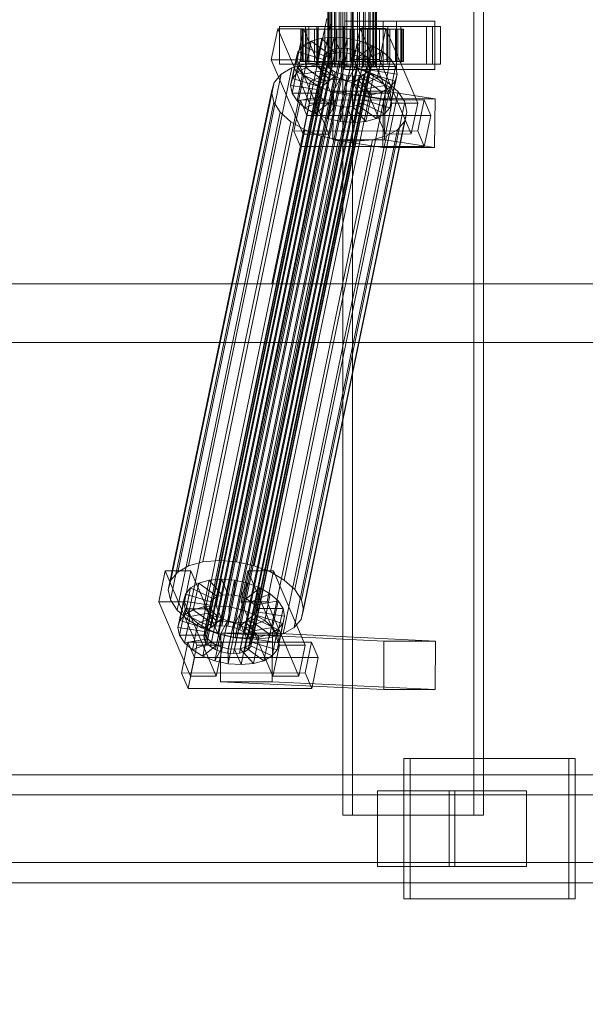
# Model space of a CAD drawing. Header units: millimetres. Extents: x -2233 to 65662, y -50530 to 6847.
# Tile 448 of 656: x 23308 to 23517, y -18495 to -18130. Entities that reach past the tile are written whole.
import ezdxf

# ---------------------------------------------------------------- set-up
doc = ezdxf.new("R2010")
doc.units = ezdxf.units.MM
doc.layers.add('COTAS_O', color=1, linetype='Continuous', lineweight=0)
doc.layers.add('superior_C02', color=7, linetype='Continuous', lineweight=0)
doc.dimstyles.new('R19_100', dxfattribs={"dimtxt": 250, "dimasz": 150, "dimexe": 150, "dimexo": 80, "dimgap": 100, "dimtad": 1, "dimtih": 1, "dimtoh": 1, "dimdsep": 46, "dimcen": 0.09, "dimadec": 0, "dimazin": 0, "dimtfac": 1, "dimtdec": 4, "dimtofl": 0, "dimtmove": 0, "dimatfit": 3, "dimfxl": 1, "dimtolj": 1, "dimtzin": 0, "dimarcsym": 0})

# ---------------------------------------------------------------- blocks, each defined once
blk = doc.blocks.new('DIM_R32_35')
at = {"layer": 'COTAS_O'}
for p, q in [((23050.07, -17510), (23005.07, -17660)), ((23750.07, -17510), (23050.07, -17510)), ((23050.07, -19480), (23050.07, -17510)), ((23050.07, -17510), (23095.07, -17660)), ((23050.07, -19480), (23005.07, -19330)), ((23050.07, -19480), (23095.07, -19330)), ((23750.07, -19480), (23050.07, -19480))]:
    blk.add_line(p, q, dxfattribs=at)
blk.add_text('1970 O', height=250, rotation=90, dxfattribs=at).set_placement((22950.07, -18495))

msp = doc.modelspace()

# ---------------------------------------------------------------- linework, layer by layer
at = {"layer": 'superior_C02'}
for p, q in [((23427.395, -17575), (23427.395, -18425)), ((23430.972, -18425), (23430.972, -17575)), ((23475.886, -18425), (23475.886, -17575)), ((23479.463, -17575), (23479.463, -18425)), ((23421.904, -18148), (23421.904, -17852)), ((23422.115, -18148), (23422.115, -17852)), ((23422.305, -18148), (23422.305, -17852)), ((23422.925, -18148), (23422.925, -17852)), ((23423.292, -18148), (23423.292, -17852)), ((23424.278, -18148), (23424.278, -17852)), ((23424.798, -18148), (23424.798, -17852)), ((23426.082, -18148), (23426.082, -17852)), ((23426.718, -18148), (23426.718, -17852)), ((23428.214, -18148), (23428.214, -17852)), ((23428.924, -18148), (23428.924, -17852)), ((23430.529, -18148), (23430.529, -17852)), ((23431.264, -18148), (23431.264, -17852)), ((23432.869, -18148), (23432.869, -17852)), ((23433.579, -18148), (23433.579, -17852)), ((23435.074, -18148), (23435.074, -17852)), ((23435.711, -18148), (23435.711, -17852)), ((23436.995, -18148), (23436.995, -17852)), ((23437.515, -18148), (23437.515, -17852)), ((23438.5, -18148), (23438.5, -17852)), ((23438.868, -18148), (23438.868, -17852)), ((23439.487, -17852), (23439.487, -18148)), ((23439.678, -18148), (23439.678, -17852)), ((23439.889, -18148), (23439.889, -17852)), ((23421.547, -18130), (23401.145, -18228.298)), ((23402.923, -18228.298), (23423.326, -18130)), ((23403.307, -18133.859), (23400.927, -18145.327)), ((23412.853, -18133.847), (23403.307, -18133.859)), ((23415.058, -18161.391), (23403.307, -18133.859)), ((23413.541, -18133), (23403.996, -18133)), ((23403.996, -18133), (23403.996, -18147)), ((23418.302, -18133), (23403.996, -18133)), ((23410.472, -18145.315), (23412.853, -18133.847)), ((23412.853, -18133.847), (23424.603, -18161.379)), ((23413.541, -18147), (23413.541, -18133)), ((23413.541, -18133), (23427.848, -18133)), ((23460.661, -18133), (23414.842, -18133)), ((23414.842, -18133), (23414.842, -18147)), ((23417.823, -18133), (23414.842, -18133)), ((23417.823, -18147), (23417.823, -18133)), ((23417.823, -18133), (23463.641, -18133)), ((23418.302, -18147), (23418.302, -18133)), ((23418.302, -18133), (23427.848, -18133)), ((23427.848, -18133), (23427.848, -18147)), ((23447.297, -18131), (23428.206, -18131)), ((23428.206, -18131), (23428.206, -18149)), ((23442.393, -18131), (23428.206, -18131)), ((23433.853, -18133.821), (23431.473, -18145.289)), ((23443.398, -18133.809), (23433.853, -18133.821)), ((23445.603, -18161.353), (23433.853, -18133.821)), ((23444.087, -18133), (23434.541, -18133)), ((23434.541, -18133), (23434.541, -18147)), ((23448.848, -18133), (23434.541, -18133)), ((23441.018, -18145.277), (23443.398, -18133.809)), ((23442.393, -18149), (23442.393, -18131)), ((23442.393, -18131), (23461.484, -18131)), ((23443.398, -18133.809), (23455.149, -18161.341)), ((23444.087, -18147), (23444.087, -18133)), ((23444.087, -18133), (23458.393, -18133)), ((23447.297, -18149), (23447.297, -18131)), ((23447.297, -18131), (23461.484, -18131)), ((23448.848, -18147), (23448.848, -18133)), ((23448.848, -18133), (23458.393, -18133)), ((23458.393, -18133), (23458.393, -18147)), ((23460.661, -18147), (23460.661, -18133)), ((23460.661, -18133), (23463.641, -18133)), ((23461.484, -18131), (23461.484, -18149)), ((23463.641, -18133), (23463.641, -18147)), ((23412.358, -18134), (23411.912, -18134)), ((23411.912, -18134), (23421.904, -18134)), ((23411.912, -18146), (23411.912, -18134)), ((23411.912, -18134), (23412.76, -18134)), ((23414.068, -18134), (23412.358, -18134)), ((23412.358, -18134), (23422.115, -18134)), ((23412.358, -18146), (23412.358, -18134)), ((23412.76, -18134), (23422.305, -18134)), ((23412.76, -18146), (23412.76, -18134)), ((23412.76, -18134), (23414.844, -18134)), ((23416.924, -18134), (23414.068, -18134)), ((23414.068, -18134), (23422.925, -18134)), ((23414.068, -18146), (23414.068, -18134)), ((23414.844, -18134), (23423.292, -18134)), ((23414.844, -18146), (23414.844, -18134)), ((23414.844, -18134), (23418.021, -18134)), ((23419.626, -18137.325), (23415.717, -18138.419)), ((23420.732, -18134), (23416.924, -18134)), ((23416.924, -18134), (23424.278, -18134)), ((23416.924, -18146), (23416.924, -18134)), ((23417.586, -18147.155), (23419.626, -18137.325)), ((23418.021, -18134), (23424.798, -18134)), ((23418.021, -18146), (23418.021, -18134)), ((23418.021, -18134), (23422.076, -18134)), ((23424.162, -18136.948), (23419.626, -18137.325)), ((23419.626, -18137.325), (23424.462, -18142.862)), ((23425.233, -18134), (23420.732, -18134)), ((23420.732, -18134), (23426.082, -18134)), ((23420.732, -18146), (23420.732, -18134)), ((23421.904, -18134), (23422.115, -18134)), ((23421.904, -18134), (23421.904, -18146)), ((23422.305, -18134), (23421.904, -18134)), ((23422.076, -18134), (23426.718, -18134)), ((23422.076, -18146), (23422.076, -18134)), ((23422.076, -18134), (23426.732, -18134)), ((23422.115, -18134), (23422.925, -18134)), ((23422.115, -18134), (23422.115, -18146)), ((23422.122, -18146.777), (23424.162, -18136.948)), ((23422.305, -18134), (23422.305, -18146)), ((23423.292, -18134), (23422.305, -18134)), ((23422.925, -18134), (23424.278, -18134)), ((23422.925, -18134), (23422.925, -18146)), ((23423.292, -18134), (23423.292, -18146)), ((23424.798, -18134), (23423.292, -18134)), ((23429.014, -18137.313), (23424.162, -18136.948)), ((23424.162, -18136.948), (23426.61, -18142.683)), ((23424.278, -18134), (23426.082, -18134)), ((23424.278, -18134), (23424.278, -18146)), ((23424.798, -18134), (23424.798, -18146)), ((23426.718, -18134), (23424.798, -18134)), ((23430.12, -18134), (23425.233, -18134)), ((23425.233, -18134), (23428.214, -18134)), ((23425.233, -18146), (23425.233, -18134)), ((23426.082, -18134), (23428.214, -18134)), ((23426.082, -18134), (23426.082, -18146)), ((23426.718, -18134), (23426.718, -18146)), ((23428.924, -18134), (23426.718, -18134)), ((23426.732, -18134), (23428.924, -18134)), ((23426.732, -18146), (23426.732, -18134)), ((23426.732, -18134), (23431.672, -18134)), ((23426.974, -18147.143), (23429.014, -18137.313)), ((23428.214, -18134), (23430.529, -18134)), ((23428.214, -18134), (23428.214, -18146)), ((23429.014, -18137.313), (23428.909, -18142.856)), ((23428.924, -18134), (23428.924, -18146)), ((23431.264, -18134), (23428.924, -18134)), ((23433.853, -18138.396), (23429.014, -18137.313)), ((23435.06, -18134), (23430.12, -18134)), ((23430.12, -18134), (23430.529, -18134)), ((23430.12, -18146), (23430.12, -18134)), ((23430.529, -18134), (23432.869, -18134)), ((23430.529, -18134), (23430.529, -18146)), ((23431.672, -18134), (23431.264, -18134)), ((23431.264, -18134), (23431.264, -18146)), ((23433.579, -18134), (23431.264, -18134)), ((23431.672, -18146), (23431.672, -18134)), ((23431.672, -18134), (23436.559, -18134)), ((23435.06, -18134), (23432.869, -18134)), ((23432.869, -18134), (23435.074, -18134)), ((23432.869, -18134), (23432.869, -18146)), ((23436.559, -18134), (23433.579, -18134)), ((23433.579, -18134), (23433.579, -18146)), ((23435.711, -18134), (23433.579, -18134)), ((23439.716, -18134), (23435.06, -18134)), ((23435.06, -18146), (23435.06, -18134)), ((23439.716, -18134), (23435.074, -18134)), ((23435.074, -18134), (23436.995, -18134)), ((23435.074, -18134), (23435.074, -18146)), ((23441.06, -18134), (23435.711, -18134)), ((23435.711, -18134), (23435.711, -18146)), ((23437.515, -18134), (23435.711, -18134)), ((23436.559, -18146), (23436.559, -18134)), ((23436.559, -18134), (23441.06, -18134)), ((23443.771, -18134), (23436.995, -18134)), ((23436.995, -18134), (23438.5, -18134)), ((23436.995, -18134), (23436.995, -18146)), ((23444.869, -18134), (23437.515, -18134)), ((23437.515, -18134), (23437.515, -18146)), ((23438.868, -18134), (23437.515, -18134)), ((23446.949, -18134), (23438.5, -18134)), ((23438.5, -18134), (23439.487, -18134)), ((23438.5, -18134), (23438.5, -18146)), ((23447.725, -18134), (23438.868, -18134)), ((23438.868, -18134), (23438.868, -18146)), ((23439.678, -18134), (23438.868, -18134)), ((23439.487, -18134), (23449.033, -18134)), ((23439.487, -18146), (23439.487, -18134)), ((23439.487, -18134), (23439.889, -18134)), ((23449.434, -18134), (23439.678, -18134)), ((23439.678, -18134), (23439.678, -18146)), ((23439.889, -18134), (23439.678, -18134)), ((23443.771, -18134), (23439.716, -18134)), ((23439.716, -18146), (23439.716, -18134)), ((23449.88, -18134), (23439.889, -18134)), ((23439.889, -18134), (23439.889, -18146)), ((23441.06, -18146), (23441.06, -18134)), ((23441.06, -18134), (23444.869, -18134)), ((23446.949, -18134), (23443.771, -18134)), ((23443.771, -18146), (23443.771, -18134)), ((23444.869, -18146), (23444.869, -18134)), ((23444.869, -18134), (23447.725, -18134)), ((23449.033, -18134), (23446.949, -18134)), ((23446.949, -18146), (23446.949, -18134)), ((23447.725, -18146), (23447.725, -18134)), ((23447.725, -18134), (23449.434, -18134)), ((23449.033, -18134), (23449.033, -18146)), ((23449.88, -18134), (23449.033, -18134)), ((23449.434, -18146), (23449.434, -18134)), ((23449.434, -18134), (23449.88, -18134)), ((23449.88, -18146), (23449.88, -18134)), ((23382.575, -18354.844), (23426.95, -18141.045)), ((23410.66, -18149.985), (23412.7, -18140.156)), ((23412.7, -18140.156), (23410.781, -18142.416)), ((23415.717, -18138.419), (23412.7, -18140.156)), ((23412.7, -18140.156), (23421.181, -18144.203)), ((23413.677, -18148.249), (23415.717, -18138.419)), ((23415.717, -18138.419), (23422.61, -18143.38)), ((23426.95, -18141.045), (23424.802, -18141.224)), ((23429.249, -18141.218), (23426.95, -18141.045)), ((23433.853, -18138.396), (23431.201, -18143.369)), ((23431.813, -18148.226), (23433.853, -18138.396)), ((23438.349, -18140.123), (23433.33, -18144.188)), ((23438.349, -18140.123), (23433.853, -18138.396)), ((23436.308, -18149.953), (23438.349, -18140.123)), ((23442.194, -18142.377), (23438.349, -18140.123)), ((23376.236, -18357.434), (23420.612, -18143.635)), ((23377.145, -18356.363), (23421.521, -18142.565)), ((23378.574, -18355.541), (23422.95, -18141.742)), ((23380.426, -18355.022), (23424.802, -18141.224)), ((23384.873, -18355.017), (23429.249, -18141.218)), ((23387.165, -18355.53), (23431.541, -18141.731)), ((23389.295, -18356.348), (23433.67, -18142.549)), ((23391.116, -18357.415), (23435.492, -18143.617)), ((23408.741, -18152.246), (23410.781, -18142.416)), ((23410.781, -18142.416), (23410.091, -18145.047)), ((23410.781, -18142.416), (23420.272, -18145.274)), ((23421.181, -18144.203), (23419.14, -18154.033)), ((23420.272, -18145.274), (23421.181, -18144.203)), ((23420.612, -18143.635), (23420.285, -18144.881)), ((23422.61, -18143.38), (23420.569, -18153.21)), ((23421.521, -18142.565), (23420.612, -18143.635)), ((23421.181, -18144.203), (23422.61, -18143.38)), ((23422.95, -18141.742), (23421.521, -18142.565)), ((23424.462, -18142.862), (23422.421, -18152.692)), ((23422.61, -18143.38), (23424.462, -18142.862)), ((23424.802, -18141.224), (23422.95, -18141.742)), ((23424.462, -18142.862), (23426.61, -18142.683)), ((23426.61, -18142.683), (23424.57, -18152.513)), ((23426.61, -18142.683), (23428.909, -18142.856)), ((23428.909, -18142.856), (23426.868, -18152.686)), ((23428.909, -18142.856), (23431.201, -18143.369)), ((23431.201, -18143.369), (23429.16, -18153.199)), ((23431.541, -18141.731), (23429.249, -18141.218)), ((23431.201, -18143.369), (23433.33, -18144.188)), ((23433.33, -18144.188), (23431.29, -18154.017)), ((23433.67, -18142.549), (23431.541, -18141.731)), ((23433.33, -18144.188), (23435.152, -18145.255)), ((23435.492, -18143.617), (23433.67, -18142.549)), ((23442.194, -18142.377), (23435.152, -18145.255)), ((23436.881, -18144.861), (23435.492, -18143.617)), ((23440.154, -18152.207), (23442.194, -18142.377)), ((23445.128, -18145.003), (23442.194, -18142.377)), ((23370.33, -18332.659), (23408.585, -18148.35)), ((23375.557, -18331.197), (23413.812, -18146.887)), ((23375.909, -18358.68), (23420.285, -18144.881)), ((23376.187, -18360.017), (23420.562, -18146.218)), ((23377.05, -18361.352), (23421.425, -18147.554)), ((23381.62, -18330.692), (23419.875, -18146.383)), ((23388.107, -18331.181), (23426.362, -18146.872)), ((23392.506, -18358.659), (23436.881, -18144.861)), ((23437.744, -18146.196), (23393.369, -18359.995)), ((23393.646, -18361.332), (23438.022, -18147.533)), ((23394.576, -18332.629), (23432.831, -18148.32)), ((23400.927, -18145.327), (23410.472, -18145.315)), ((23400.927, -18145.327), (23412.678, -18172.859)), ((23403.996, -18147), (23413.541, -18147)), ((23403.996, -18147), (23418.302, -18147)), ((23408.585, -18148.35), (23404.552, -18150.672)), ((23408.051, -18154.877), (23410.091, -18145.047)), ((23413.812, -18146.887), (23408.585, -18148.35)), ((23408.637, -18157.698), (23410.677, -18147.868)), ((23410.091, -18145.047), (23419.945, -18146.52)), ((23410.091, -18145.047), (23410.677, -18147.868)), ((23422.223, -18172.847), (23410.472, -18145.315)), ((23410.66, -18149.985), (23413.677, -18148.249)), ((23410.677, -18147.868), (23420.222, -18147.856)), ((23410.677, -18147.868), (23412.499, -18150.688)), ((23421.904, -18146), (23411.912, -18146)), ((23411.912, -18146), (23412.358, -18146)), ((23412.76, -18146), (23411.912, -18146)), ((23422.115, -18146), (23412.358, -18146)), ((23412.358, -18146), (23414.068, -18146)), ((23422.305, -18146), (23412.76, -18146)), ((23414.844, -18146), (23412.76, -18146)), ((23427.848, -18147), (23413.541, -18147)), ((23413.677, -18148.249), (23417.586, -18147.155)), ((23420.569, -18153.21), (23413.677, -18148.249)), ((23419.875, -18146.383), (23413.812, -18146.887)), ((23422.925, -18146), (23414.068, -18146)), ((23414.068, -18146), (23416.924, -18146)), ((23414.842, -18147), (23460.661, -18147)), ((23414.842, -18147), (23417.823, -18147)), ((23423.292, -18146), (23414.844, -18146)), ((23418.021, -18146), (23414.844, -18146)), ((23424.278, -18146), (23416.924, -18146)), ((23416.924, -18146), (23420.732, -18146)), ((23417.586, -18147.155), (23422.122, -18146.777)), ((23422.421, -18152.692), (23417.586, -18147.155)), ((23463.641, -18147), (23417.823, -18147)), ((23419.945, -18146.52), (23417.905, -18156.35)), ((23424.798, -18146), (23418.021, -18146)), ((23422.076, -18146), (23418.021, -18146)), ((23420.222, -18147.856), (23418.182, -18157.686)), ((23420.272, -18145.274), (23418.231, -18155.103)), ((23427.848, -18147), (23418.302, -18147)), ((23426.362, -18146.872), (23419.875, -18146.383)), ((23419.945, -18146.52), (23420.272, -18145.274)), ((23420.222, -18147.856), (23419.945, -18146.52)), ((23421.085, -18149.192), (23420.222, -18147.856)), ((23420.285, -18144.881), (23420.562, -18146.218)), ((23420.562, -18146.218), (23421.425, -18147.554)), ((23426.082, -18146), (23420.732, -18146)), ((23420.732, -18146), (23425.233, -18146)), ((23421.425, -18147.554), (23422.815, -18148.798)), ((23422.115, -18146), (23421.904, -18146)), ((23421.904, -18146), (23422.305, -18146)), ((23422.305, -18148), (23421.904, -18148)), ((23421.904, -18148), (23422.115, -18148)), ((23426.718, -18146), (23422.076, -18146)), ((23426.732, -18146), (23422.076, -18146)), ((23422.925, -18146), (23422.115, -18146)), ((23422.115, -18148), (23422.925, -18148)), ((23424.57, -18152.513), (23422.122, -18146.777)), ((23422.122, -18146.777), (23426.974, -18147.143)), ((23422.305, -18146), (23423.292, -18146)), ((23423.292, -18148), (23422.305, -18148)), ((23424.278, -18146), (23422.925, -18146)), ((23422.925, -18148), (23424.278, -18148)), ((23423.292, -18146), (23424.798, -18146)), ((23424.798, -18148), (23423.292, -18148)), ((23426.082, -18146), (23424.278, -18146)), ((23424.278, -18148), (23426.082, -18148)), ((23424.798, -18146), (23426.718, -18146)), ((23426.718, -18148), (23424.798, -18148)), ((23428.214, -18146), (23425.233, -18146)), ((23425.233, -18146), (23430.12, -18146)), ((23428.214, -18146), (23426.082, -18146)), ((23426.082, -18148), (23428.214, -18148)), ((23432.831, -18148.32), (23426.362, -18146.872)), ((23426.718, -18146), (23428.924, -18146)), ((23428.924, -18148), (23426.718, -18148)), ((23428.924, -18146), (23426.732, -18146)), ((23431.672, -18146), (23426.732, -18146)), ((23426.868, -18152.686), (23426.974, -18147.143)), ((23426.974, -18147.143), (23431.813, -18148.226)), ((23430.529, -18146), (23428.214, -18146)), ((23428.214, -18148), (23430.529, -18148)), ((23428.924, -18146), (23431.264, -18146)), ((23431.264, -18148), (23428.924, -18148)), ((23429.16, -18153.199), (23431.813, -18148.226)), ((23430.529, -18146), (23430.12, -18146)), ((23430.12, -18146), (23435.06, -18146)), ((23432.869, -18146), (23430.529, -18146)), ((23430.529, -18148), (23432.869, -18148)), ((23431.264, -18146), (23431.672, -18146)), ((23431.264, -18146), (23433.579, -18146)), ((23433.579, -18148), (23431.264, -18148)), ((23431.473, -18145.289), (23441.018, -18145.277)), ((23431.473, -18145.289), (23443.223, -18172.821)), ((23436.559, -18146), (23431.672, -18146)), ((23431.813, -18148.226), (23436.308, -18149.953)), ((23438.84, -18150.629), (23432.831, -18148.32)), ((23435.074, -18146), (23432.869, -18146)), ((23432.869, -18146), (23435.06, -18146)), ((23432.869, -18148), (23435.074, -18148)), ((23435.152, -18145.255), (23433.111, -18155.085)), ((23433.579, -18146), (23436.559, -18146)), ((23433.579, -18146), (23435.711, -18146)), ((23435.711, -18148), (23433.579, -18148)), ((23436.541, -18146.499), (23434.501, -18156.329)), ((23434.541, -18147), (23444.087, -18147)), ((23434.541, -18147), (23448.848, -18147)), ((23435.06, -18146), (23439.716, -18146)), ((23436.995, -18146), (23435.074, -18146)), ((23435.074, -18146), (23439.716, -18146)), ((23435.074, -18148), (23436.995, -18148)), ((23435.152, -18145.255), (23436.541, -18146.499)), ((23435.364, -18157.665), (23437.404, -18147.835)), ((23435.711, -18146), (23441.06, -18146)), ((23435.711, -18146), (23437.515, -18146)), ((23437.515, -18148), (23435.711, -18148)), ((23445.128, -18145.003), (23436.541, -18146.499)), ((23436.541, -18146.499), (23437.404, -18147.835)), ((23441.06, -18146), (23436.559, -18146)), ((23437.744, -18146.196), (23436.881, -18144.861)), ((23438.5, -18146), (23436.995, -18146)), ((23436.995, -18146), (23443.771, -18146)), ((23436.995, -18148), (23438.5, -18148)), ((23437.404, -18147.835), (23446.95, -18147.823)), ((23437.404, -18147.835), (23437.682, -18149.171)), ((23437.515, -18146), (23444.869, -18146)), ((23437.515, -18146), (23438.868, -18146)), ((23438.868, -18148), (23437.515, -18148)), ((23437.695, -18148.779), (23438.022, -18147.533)), ((23438.022, -18147.533), (23437.744, -18146.196)), ((23439.487, -18146), (23438.5, -18146)), ((23438.5, -18146), (23446.949, -18146)), ((23438.5, -18148), (23439.487, -18148)), ((23438.868, -18146), (23447.725, -18146)), ((23438.868, -18146), (23439.678, -18146)), ((23439.678, -18148), (23438.868, -18148)), ((23449.033, -18146), (23439.487, -18146)), ((23439.889, -18146), (23439.487, -18146)), ((23439.487, -18148), (23439.889, -18148)), ((23439.678, -18146), (23449.434, -18146)), ((23439.678, -18146), (23439.889, -18146)), ((23439.889, -18148), (23439.678, -18148)), ((23439.716, -18146), (23443.771, -18146)), ((23439.889, -18146), (23449.88, -18146)), ((23452.769, -18172.809), (23441.018, -18145.277)), ((23444.869, -18146), (23441.06, -18146)), ((23443.088, -18154.833), (23445.128, -18145.003)), ((23443.771, -18146), (23446.949, -18146)), ((23458.393, -18147), (23444.087, -18147)), ((23447.725, -18146), (23444.869, -18146)), ((23446.95, -18147.823), (23444.909, -18157.653)), ((23446.95, -18147.823), (23445.128, -18145.003)), ((23446.949, -18146), (23449.033, -18146)), ((23447.536, -18150.644), (23446.95, -18147.823)), ((23449.434, -18146), (23447.725, -18146)), ((23458.393, -18147), (23448.848, -18147)), ((23449.033, -18146), (23449.88, -18146)), ((23449.88, -18146), (23449.434, -18146)), ((23463.641, -18147), (23460.661, -18147)), ((23366.297, -18334.981), (23404.552, -18150.672)), ((23378.439, -18362.596), (23422.815, -18148.798)), ((23380.261, -18363.664), (23424.636, -18149.865)), ((23382.39, -18364.482), (23426.766, -18150.683)), ((23384.682, -18364.995), (23429.058, -18151.196)), ((23386.981, -18365.168), (23431.357, -18151.369)), ((23389.129, -18364.989), (23433.505, -18151.191)), ((23390.981, -18364.471), (23435.357, -18150.672)), ((23392.41, -18363.648), (23436.786, -18149.85)), ((23393.319, -18362.578), (23437.695, -18148.779)), ((23400.586, -18334.938), (23438.84, -18150.629)), ((23404.552, -18150.672), (23401.987, -18153.694)), ((23408.741, -18152.246), (23410.66, -18149.985)), ((23410.458, -18160.518), (23412.499, -18150.688)), ((23419.14, -18154.033), (23410.66, -18149.985)), ((23412.499, -18150.688), (23421.085, -18149.192)), ((23412.499, -18150.688), (23415.432, -18153.314)), ((23415.432, -18153.314), (23422.475, -18150.436)), ((23421.085, -18149.192), (23419.045, -18159.022)), ((23419.278, -18155.567), (23424.296, -18151.503)), ((23422.475, -18150.436), (23420.435, -18160.266)), ((23422.475, -18150.436), (23421.085, -18149.192)), ((23424.296, -18151.503), (23422.256, -18161.333)), ((23424.296, -18151.503), (23422.475, -18150.436)), ((23422.815, -18148.798), (23424.636, -18149.865)), ((23426.426, -18152.321), (23424.296, -18151.503)), ((23424.636, -18149.865), (23426.766, -18150.683)), ((23426.766, -18150.683), (23429.058, -18151.196)), ((23428.206, -18149), (23447.297, -18149)), ((23442.393, -18149), (23428.206, -18149)), ((23429.058, -18151.196), (23431.357, -18151.369)), ((23431.29, -18154.017), (23436.308, -18149.953)), ((23431.357, -18151.369), (23433.505, -18151.191)), ((23433.505, -18151.191), (23435.357, -18150.672)), ((23436.446, -18151.488), (23434.406, -18161.318)), ((23436.446, -18151.488), (23435.017, -18152.311)), ((23437.355, -18150.417), (23435.315, -18160.247)), ((23435.357, -18150.672), (23436.786, -18149.85)), ((23437.682, -18149.171), (23435.641, -18159.001)), ((23436.308, -18149.953), (23440.154, -18152.207)), ((23437.355, -18150.417), (23436.446, -18151.488)), ((23444.927, -18155.535), (23436.446, -18151.488)), ((23436.786, -18149.85), (23437.695, -18148.779)), ((23437.682, -18149.171), (23437.355, -18150.417)), ((23446.845, -18153.275), (23437.355, -18150.417)), ((23447.536, -18150.644), (23437.682, -18149.171)), ((23443.981, -18153.641), (23438.84, -18150.629)), ((23461.484, -18149), (23442.393, -18149)), ((23445.495, -18160.474), (23447.536, -18150.644)), ((23446.845, -18153.275), (23447.536, -18150.644)), ((23461.484, -18149), (23447.297, -18149)), ((23363.732, -18338.003), (23401.987, -18153.694)), ((23401.987, -18153.694), (23401.064, -18157.211)), ((23405.726, -18337.95), (23443.981, -18153.641)), ((23408.051, -18154.877), (23408.741, -18152.246)), ((23417.905, -18156.35), (23408.051, -18154.877)), ((23408.637, -18157.698), (23408.051, -18154.877)), ((23418.231, -18155.103), (23408.741, -18152.246)), ((23413.392, -18163.144), (23415.432, -18153.314)), ((23415.432, -18153.314), (23419.278, -18155.567)), ((23417.238, -18165.397), (23419.278, -18155.567)), ((23418.231, -18155.103), (23417.905, -18156.35)), ((23419.14, -18154.033), (23418.231, -18155.103)), ((23420.569, -18153.21), (23419.14, -18154.033)), ((23419.278, -18155.567), (23423.773, -18157.295)), ((23422.421, -18152.692), (23420.569, -18153.21)), ((23424.57, -18152.513), (23422.421, -18152.692)), ((23423.773, -18157.295), (23426.426, -18152.321)), ((23426.426, -18152.321), (23424.386, -18162.151)), ((23426.868, -18152.686), (23424.57, -18152.513)), ((23428.718, -18152.835), (23426.426, -18152.321)), ((23428.718, -18152.835), (23426.678, -18162.664)), ((23429.16, -18153.199), (23426.868, -18152.686)), ((23428.612, -18158.378), (23428.718, -18152.835)), ((23431.016, -18153.008), (23428.718, -18152.835)), ((23431.016, -18153.008), (23428.976, -18162.837)), ((23431.29, -18154.017), (23429.16, -18153.199)), ((23433.165, -18152.829), (23431.016, -18153.008)), ((23433.464, -18158.743), (23431.016, -18153.008)), ((23433.165, -18152.829), (23431.125, -18162.659)), ((23433.111, -18155.085), (23431.29, -18154.017)), ((23435.017, -18152.311), (23432.977, -18162.14)), ((23433.111, -18155.085), (23440.154, -18152.207)), ((23434.501, -18156.329), (23433.111, -18155.085)), ((23435.017, -18152.311), (23433.165, -18152.829)), ((23438, -18158.366), (23433.165, -18152.829)), ((23434.501, -18156.329), (23443.088, -18154.833)), ((23441.91, -18157.272), (23435.017, -18152.311)), ((23440.154, -18152.207), (23443.088, -18154.833)), ((23441.91, -18157.272), (23444.927, -18155.535)), ((23442.886, -18165.365), (23444.927, -18155.535)), ((23443.088, -18154.833), (23444.909, -18157.653)), ((23447.903, -18157.152), (23443.981, -18153.641)), ((23444.805, -18163.105), (23446.845, -18153.275)), ((23444.927, -18155.535), (23446.845, -18153.275)), ((23362.809, -18341.52), (23401.064, -18157.211)), ((23401.064, -18157.211), (23401.847, -18160.982)), ((23418.182, -18157.686), (23408.637, -18157.698)), ((23410.458, -18160.518), (23408.637, -18157.698)), ((23409.648, -18341.461), (23447.903, -18157.152)), ((23419.045, -18159.022), (23410.458, -18160.518)), ((23417.905, -18156.35), (23418.182, -18157.686)), ((23418.182, -18157.686), (23419.045, -18159.022)), ((23419.045, -18159.022), (23420.435, -18160.266)), ((23421.733, -18167.125), (23423.773, -18157.295)), ((23424.002, -18156.962), (23423.754, -18174.943)), ((23423.773, -18157.295), (23428.612, -18158.378)), ((23443.093, -18156.962), (23424.002, -18156.962)), ((23442.511, -18159.83), (23424.002, -18156.962)), ((23426.572, -18168.208), (23428.612, -18158.378)), ((23428.612, -18158.378), (23433.464, -18158.743)), ((23431.424, -18168.573), (23433.464, -18158.743)), ((23433.464, -18158.743), (23438, -18158.366)), ((23435.364, -18157.665), (23434.501, -18156.329)), ((23435.315, -18160.247), (23435.641, -18159.001)), ((23444.909, -18157.653), (23435.364, -18157.665)), ((23435.641, -18159.001), (23435.364, -18157.665)), ((23435.641, -18159.001), (23445.495, -18160.474)), ((23435.96, -18168.196), (23438, -18158.366)), ((23438, -18158.366), (23441.91, -18157.272)), ((23439.869, -18167.102), (23441.91, -18157.272)), ((23442.845, -18174.943), (23443.093, -18156.962)), ((23443.093, -18156.962), (23461.602, -18159.83)), ((23444.909, -18157.653), (23445.495, -18160.474)), ((23450.338, -18160.922), (23447.903, -18157.152)), ((23363.593, -18345.291), (23401.847, -18160.982)), ((23401.847, -18160.982), (23404.283, -18164.752)), ((23411.705, -18160.247), (23409.324, -18171.715)), ((23413.392, -18163.144), (23410.458, -18160.518)), ((23457.523, -18160.19), (23411.705, -18160.247)), ((23414.153, -18165.983), (23411.705, -18160.247)), ((23450.338, -18160.922), (23412.084, -18345.231)), ((23412.678, -18172.859), (23415.058, -18161.391)), ((23420.435, -18160.266), (23413.392, -18163.144)), ((23415.058, -18161.391), (23424.603, -18161.379)), ((23422.256, -18161.333), (23417.238, -18165.397)), ((23420.435, -18160.266), (23422.256, -18161.333)), ((23424.386, -18162.151), (23421.733, -18167.125)), ((23424.603, -18161.379), (23422.223, -18172.847)), ((23422.256, -18161.333), (23424.386, -18162.151)), ((23424.386, -18162.151), (23426.678, -18162.664)), ((23426.678, -18162.664), (23426.572, -18168.208)), ((23426.678, -18162.664), (23428.976, -18162.837)), ((23428.976, -18162.837), (23431.125, -18162.659)), ((23428.976, -18162.837), (23431.424, -18168.573)), ((23431.125, -18162.659), (23432.977, -18162.14)), ((23431.125, -18162.659), (23435.96, -18168.196)), ((23432.977, -18162.14), (23434.406, -18161.318)), ((23432.977, -18162.14), (23439.869, -18167.102)), ((23434.406, -18161.318), (23435.315, -18160.247)), ((23434.406, -18161.318), (23442.886, -18165.365)), ((23435.315, -18160.247), (23444.805, -18163.105)), ((23442.263, -18177.811), (23442.511, -18159.83)), ((23442.511, -18159.83), (23461.602, -18159.83)), ((23443.223, -18172.821), (23445.603, -18161.353)), ((23445.495, -18160.474), (23444.805, -18163.105)), ((23445.603, -18161.353), (23455.149, -18161.341)), ((23451.122, -18164.693), (23450.338, -18160.922)), ((23455.149, -18161.341), (23452.769, -18172.809)), ((23455.143, -18171.658), (23457.523, -18160.19)), ((23457.523, -18160.19), (23459.971, -18165.926)), ((23461.602, -18159.83), (23461.354, -18177.811)), ((23366.028, -18349.061), (23404.283, -18164.752)), ((23404.283, -18164.752), (23408.205, -18168.263)), ((23411.772, -18177.451), (23414.153, -18165.983)), ((23412.867, -18349.002), (23451.122, -18164.693)), ((23417.238, -18165.397), (23413.392, -18163.144)), ((23414.153, -18165.983), (23459.971, -18165.926)), ((23421.733, -18167.125), (23417.238, -18165.397)), ((23442.886, -18165.365), (23439.869, -18167.102)), ((23444.805, -18163.105), (23442.886, -18165.365)), ((23450.199, -18168.21), (23451.122, -18164.693)), ((23459.971, -18165.926), (23457.591, -18177.394)), ((23369.95, -18352.572), (23408.205, -18168.263)), ((23408.205, -18168.263), (23413.346, -18171.275)), ((23411.944, -18352.519), (23450.199, -18168.21)), ((23426.572, -18168.208), (23421.733, -18167.125)), ((23431.424, -18168.573), (23426.572, -18168.208)), ((23435.96, -18168.196), (23431.424, -18168.573)), ((23439.869, -18167.102), (23435.96, -18168.196)), ((23447.634, -18171.232), (23450.199, -18168.21)), ((23375.091, -18355.584), (23413.346, -18171.275)), ((23381.1, -18357.893), (23419.355, -18173.584)), ((23405.346, -18357.863), (23443.601, -18173.554)), ((23409.324, -18171.715), (23455.143, -18171.658)), ((23409.324, -18171.715), (23411.772, -18177.451)), ((23409.379, -18355.541), (23447.634, -18171.232)), ((23422.223, -18172.847), (23412.678, -18172.859)), ((23413.346, -18171.275), (23419.355, -18173.584)), ((23419.355, -18173.584), (23425.824, -18175.032)), ((23438.374, -18175.016), (23443.601, -18173.554)), ((23452.769, -18172.809), (23443.223, -18172.821)), ((23443.601, -18173.554), (23447.634, -18171.232)), ((23457.591, -18177.394), (23455.143, -18171.658)), ((23387.569, -18359.341), (23425.824, -18175.032)), ((23394.056, -18359.83), (23432.311, -18175.521)), ((23400.12, -18359.326), (23438.374, -18175.016)), ((23457.591, -18177.394), (23411.772, -18177.451)), ((23423.754, -18174.943), (23442.845, -18174.943)), ((23442.263, -18177.811), (23423.754, -18174.943)), ((23425.824, -18175.032), (23432.311, -18175.521)), ((23432.311, -18175.521), (23438.374, -18175.016)), ((23461.354, -18177.811), (23442.845, -18174.943)), ((23461.354, -18177.811), (23442.263, -18177.811)), ((23401.145, -18228.298), (22971.369, -18228.298)), ((22973.147, -18228.298), (23402.923, -18228.298)), ((23401.145, -18228.298), (23402.923, -18228.298)), ((23830.921, -18228.298), (23401.145, -18228.298)), ((23402.923, -18228.298), (23832.7, -18228.298)), ((24634.01, -18250), (15575.415, -18250)), ((15576.913, -18250), (24635.508, -18250)), ((23375.557, -18331.197), (23381.62, -18330.692)), ((23381.62, -18330.692), (23388.107, -18331.181)), ((23366.297, -18334.981), (23370.33, -18332.659)), ((23370.33, -18332.659), (23375.557, -18331.197)), ((23388.107, -18331.181), (23394.576, -18332.629)), ((23394.576, -18332.629), (23400.586, -18334.938)), ((23361.652, -18334.551), (23359.272, -18346.02)), ((23371.198, -18334.539), (23361.652, -18334.551)), ((23373.403, -18362.083), (23361.652, -18334.551)), ((23363.732, -18338.003), (23366.297, -18334.981)), ((23368.817, -18346.008), (23371.198, -18334.539)), ((23371.198, -18334.539), (23382.948, -18362.071)), ((23382.507, -18337.64), (23377.971, -18338.017)), ((23380.467, -18347.47), (23382.507, -18337.64)), ((23387.359, -18338.005), (23382.507, -18337.64)), ((23382.507, -18337.64), (23384.955, -18343.376)), ((23392.198, -18334.513), (23389.817, -18345.981)), ((23401.743, -18334.501), (23392.198, -18334.513)), ((23403.948, -18362.045), (23392.198, -18334.513)), ((23399.363, -18345.969), (23401.743, -18334.501)), ((23400.586, -18334.938), (23405.726, -18337.95)), ((23401.743, -18334.501), (23413.494, -18362.033)), ((23405.726, -18337.95), (23409.648, -18341.461)), ((23362.809, -18341.52), (23363.732, -18338.003)), ((23363.593, -18345.291), (23362.809, -18341.52)), ((23369.004, -18350.678), (23371.045, -18340.848)), ((23371.045, -18340.848), (23369.126, -18343.108)), ((23374.062, -18339.111), (23371.045, -18340.848)), ((23371.045, -18340.848), (23379.525, -18344.895)), ((23372.021, -18348.941), (23374.062, -18339.111)), ((23377.971, -18338.017), (23374.062, -18339.111)), ((23374.062, -18339.111), (23380.955, -18344.073)), ((23375.931, -18347.847), (23377.971, -18338.017)), ((23377.971, -18338.017), (23382.806, -18343.554)), ((23385.319, -18347.835), (23387.359, -18338.005)), ((23387.359, -18338.005), (23387.253, -18343.549)), ((23392.198, -18339.088), (23387.359, -18338.005)), ((23392.198, -18339.088), (23389.545, -18344.062)), ((23390.158, -18348.918), (23392.198, -18339.088)), ((23396.694, -18340.816), (23391.675, -18344.88)), ((23396.694, -18340.816), (23392.198, -18339.088)), ((23394.653, -18350.645), (23396.694, -18340.816)), ((23400.539, -18343.069), (23396.694, -18340.816)), ((23409.648, -18341.461), (23412.084, -18345.231)), ((23367.086, -18352.938), (23369.126, -18343.108)), ((23369.126, -18343.108), (23368.436, -18345.739)), ((23369.126, -18343.108), (23378.616, -18345.966)), ((23379.525, -18344.895), (23377.485, -18354.725)), ((23378.616, -18345.966), (23379.525, -18344.895)), ((23380.955, -18344.073), (23378.914, -18353.902)), ((23379.525, -18344.895), (23380.955, -18344.073)), ((23382.806, -18343.554), (23380.766, -18353.384)), ((23380.955, -18344.073), (23382.806, -18343.554)), ((23382.806, -18343.554), (23384.955, -18343.376)), ((23384.955, -18343.376), (23382.915, -18353.205)), ((23384.955, -18343.376), (23387.253, -18343.549)), ((23387.253, -18343.549), (23385.213, -18353.378)), ((23387.253, -18343.549), (23389.545, -18344.062)), ((23389.545, -18344.062), (23387.505, -18353.892)), ((23389.545, -18344.062), (23391.675, -18344.88)), ((23391.675, -18344.88), (23389.635, -18354.71)), ((23391.675, -18344.88), (23393.496, -18345.947)), ((23400.539, -18343.069), (23393.496, -18345.947)), ((23398.499, -18352.899), (23400.539, -18343.069)), ((23403.473, -18345.695), (23400.539, -18343.069)), ((23412.084, -18345.231), (23412.867, -18349.002)), ((23359.272, -18346.02), (23368.817, -18346.008)), ((23359.272, -18346.02), (23371.022, -18373.551)), ((23366.028, -18349.061), (23363.593, -18345.291)), ((23366.396, -18355.569), (23368.436, -18345.739)), ((23366.981, -18358.39), (23369.022, -18348.56)), ((23368.436, -18345.739), (23378.29, -18347.212)), ((23368.436, -18345.739), (23369.022, -18348.56)), ((23380.568, -18373.539), (23368.817, -18346.008)), ((23369.022, -18348.56), (23378.567, -18348.548)), ((23369.022, -18348.56), (23370.843, -18351.38)), ((23372.021, -18348.941), (23375.931, -18347.847)), ((23375.931, -18347.847), (23380.467, -18347.47)), ((23380.766, -18353.384), (23375.931, -18347.847)), ((23378.29, -18347.212), (23376.249, -18357.042)), ((23378.567, -18348.548), (23376.527, -18358.378)), ((23378.616, -18345.966), (23376.576, -18355.796)), ((23378.29, -18347.212), (23378.616, -18345.966)), ((23378.567, -18348.548), (23378.29, -18347.212)), ((23379.43, -18349.884), (23378.567, -18348.548)), ((23382.915, -18353.205), (23380.467, -18347.47)), ((23380.467, -18347.47), (23385.319, -18347.835)), ((23385.213, -18353.378), (23385.319, -18347.835)), ((23385.319, -18347.835), (23390.158, -18348.918)), ((23387.505, -18353.892), (23390.158, -18348.918)), ((23389.817, -18345.981), (23399.363, -18345.969)), ((23389.817, -18345.981), (23401.568, -18373.513)), ((23390.158, -18348.918), (23394.653, -18350.645)), ((23393.496, -18345.947), (23391.456, -18355.777)), ((23394.886, -18347.191), (23392.846, -18357.021)), ((23393.496, -18345.947), (23394.886, -18347.191)), ((23393.709, -18358.357), (23395.749, -18348.527)), ((23403.473, -18345.695), (23394.886, -18347.191)), ((23394.886, -18347.191), (23395.749, -18348.527)), ((23395.749, -18348.527), (23405.295, -18348.515)), ((23395.749, -18348.527), (23396.027, -18349.863)), ((23411.113, -18373.501), (23399.363, -18345.969)), ((23401.432, -18355.525), (23403.473, -18345.695)), ((23405.295, -18348.515), (23403.254, -18358.345)), ((23405.295, -18348.515), (23403.473, -18345.695)), ((23405.88, -18351.336), (23405.295, -18348.515)), ((23369.95, -18352.572), (23366.028, -18349.061)), ((23367.086, -18352.938), (23369.004, -18350.678)), ((23368.803, -18361.21), (23370.843, -18351.38)), ((23369.004, -18350.678), (23372.021, -18348.941)), ((23377.485, -18354.725), (23369.004, -18350.678)), ((23375.091, -18355.584), (23369.95, -18352.572)), ((23370.843, -18351.38), (23379.43, -18349.884)), ((23370.843, -18351.38), (23373.777, -18354.006)), ((23378.914, -18353.902), (23372.021, -18348.941)), ((23373.777, -18354.006), (23380.82, -18351.128)), ((23379.43, -18349.884), (23377.39, -18359.714)), ((23377.623, -18356.26), (23382.641, -18352.196)), ((23380.82, -18351.128), (23378.779, -18360.958)), ((23380.82, -18351.128), (23379.43, -18349.884)), ((23382.641, -18352.196), (23380.601, -18362.025)), ((23382.641, -18352.196), (23380.82, -18351.128)), ((23384.771, -18353.014), (23382.641, -18352.196)), ((23389.635, -18354.71), (23394.653, -18350.645)), ((23394.791, -18352.18), (23392.75, -18362.01)), ((23394.791, -18352.18), (23393.362, -18353.003)), ((23395.7, -18351.109), (23393.659, -18360.939)), ((23396.027, -18349.863), (23393.986, -18359.693)), ((23394.653, -18350.645), (23398.499, -18352.899)), ((23395.7, -18351.109), (23394.791, -18352.18)), ((23403.271, -18356.228), (23394.791, -18352.18)), ((23396.027, -18349.863), (23395.7, -18351.109)), ((23405.19, -18353.967), (23395.7, -18351.109)), ((23405.88, -18351.336), (23396.027, -18349.863)), ((23403.84, -18361.166), (23405.88, -18351.336)), ((23405.19, -18353.967), (23405.88, -18351.336)), ((23411.944, -18352.519), (23409.379, -18355.541)), ((23412.867, -18349.002), (23411.944, -18352.519)), ((23366.396, -18355.569), (23367.086, -18352.938)), ((23376.249, -18357.042), (23366.396, -18355.569)), ((23366.981, -18358.39), (23366.396, -18355.569)), ((23376.576, -18355.796), (23367.086, -18352.938)), ((23371.737, -18363.836), (23373.777, -18354.006)), ((23373.777, -18354.006), (23377.623, -18356.26)), ((23381.1, -18357.893), (23375.091, -18355.584)), ((23376.576, -18355.796), (23376.249, -18357.042)), ((23377.485, -18354.725), (23376.576, -18355.796)), ((23377.145, -18356.363), (23378.574, -18355.541)), ((23378.914, -18353.902), (23377.485, -18354.725)), ((23378.574, -18355.541), (23380.426, -18355.022)), ((23380.766, -18353.384), (23378.914, -18353.902)), ((23380.426, -18355.022), (23382.575, -18354.844)), ((23382.915, -18353.205), (23380.766, -18353.384)), ((23382.118, -18357.987), (23384.771, -18353.014)), ((23382.575, -18354.844), (23384.873, -18355.017)), ((23384.771, -18353.014), (23382.73, -18362.843)), ((23385.213, -18353.378), (23382.915, -18353.205)), ((23387.063, -18353.527), (23384.771, -18353.014)), ((23384.873, -18355.017), (23387.165, -18355.53)), ((23387.063, -18353.527), (23385.022, -18363.357)), ((23387.505, -18353.892), (23385.213, -18353.378)), ((23386.957, -18359.07), (23387.063, -18353.527)), ((23389.361, -18353.7), (23387.063, -18353.527)), ((23387.165, -18355.53), (23389.295, -18356.348)), ((23389.361, -18353.7), (23387.321, -18363.53)), ((23389.635, -18354.71), (23387.505, -18353.892)), ((23391.51, -18353.521), (23389.361, -18353.7)), ((23391.809, -18359.436), (23389.361, -18353.7)), ((23391.51, -18353.521), (23389.469, -18363.351)), ((23391.456, -18355.777), (23389.635, -18354.71)), ((23393.362, -18353.003), (23391.321, -18362.833)), ((23391.456, -18355.777), (23398.499, -18352.899)), ((23392.846, -18357.021), (23391.456, -18355.777)), ((23393.362, -18353.003), (23391.51, -18353.521)), ((23396.345, -18359.058), (23391.51, -18353.521)), ((23392.846, -18357.021), (23401.432, -18355.525)), ((23400.254, -18357.964), (23393.362, -18353.003)), ((23398.499, -18352.899), (23401.432, -18355.525)), ((23401.432, -18355.525), (23403.254, -18358.345)), ((23403.15, -18363.797), (23405.19, -18353.967)), ((23403.271, -18356.228), (23405.19, -18353.967)), ((23409.379, -18355.541), (23405.346, -18357.863)), ((23376.527, -18358.378), (23366.981, -18358.39)), ((23368.803, -18361.21), (23366.981, -18358.39)), ((23377.39, -18359.714), (23368.803, -18361.21)), ((23375.582, -18366.09), (23377.623, -18356.26)), ((23375.909, -18358.68), (23376.236, -18357.434)), ((23376.187, -18360.017), (23375.909, -18358.68)), ((23376.236, -18357.434), (23377.145, -18356.363)), ((23376.249, -18357.042), (23376.527, -18358.378)), ((23376.527, -18358.378), (23377.39, -18359.714)), ((23377.39, -18359.714), (23378.779, -18360.958)), ((23377.623, -18356.26), (23382.118, -18357.987)), ((23380.078, -18367.817), (23382.118, -18357.987)), ((23387.569, -18359.341), (23381.1, -18357.893)), ((23382.118, -18357.987), (23386.957, -18359.07)), ((23382.261, -18357.646), (23382.185, -18375.644)), ((23401.352, -18357.646), (23382.261, -18357.646)), ((23442.654, -18360.514), (23382.261, -18357.646)), ((23384.917, -18368.9), (23386.957, -18359.07)), ((23386.957, -18359.07), (23391.809, -18359.436)), ((23394.056, -18359.83), (23387.569, -18359.341)), ((23389.295, -18356.348), (23391.116, -18357.415)), ((23389.769, -18369.265), (23391.809, -18359.436)), ((23391.116, -18357.415), (23392.506, -18358.659)), ((23391.809, -18359.436), (23396.345, -18359.058)), ((23392.506, -18358.659), (23393.369, -18359.995)), ((23393.709, -18358.357), (23392.846, -18357.021)), ((23393.659, -18360.939), (23393.986, -18359.693)), ((23403.254, -18358.345), (23393.709, -18358.357)), ((23393.986, -18359.693), (23393.709, -18358.357)), ((23393.986, -18359.693), (23403.84, -18361.166)), ((23400.12, -18359.326), (23394.056, -18359.83)), ((23394.305, -18368.888), (23396.345, -18359.058)), ((23396.345, -18359.058), (23400.254, -18357.964)), ((23398.214, -18367.794), (23400.254, -18357.964)), ((23405.346, -18357.863), (23400.12, -18359.326)), ((23400.254, -18357.964), (23403.271, -18356.228)), ((23401.231, -18366.057), (23403.271, -18356.228)), ((23401.276, -18375.644), (23401.352, -18357.646)), ((23401.352, -18357.646), (23461.745, -18360.514)), ((23403.254, -18358.345), (23403.84, -18361.166)), ((23370.049, -18360.939), (23367.669, -18372.408)), ((23371.737, -18363.836), (23368.803, -18361.21)), ((23415.868, -18360.882), (23370.049, -18360.939)), ((23372.497, -18366.675), (23370.049, -18360.939)), ((23371.022, -18373.551), (23373.403, -18362.083)), ((23378.779, -18360.958), (23371.737, -18363.836)), ((23373.403, -18362.083), (23382.948, -18362.071)), ((23380.601, -18362.025), (23375.582, -18366.09)), ((23377.05, -18361.352), (23376.187, -18360.017)), ((23378.439, -18362.596), (23377.05, -18361.352)), ((23380.261, -18363.664), (23378.439, -18362.596)), ((23378.779, -18360.958), (23380.601, -18362.025)), ((23382.73, -18362.843), (23380.078, -18367.817)), ((23382.948, -18362.071), (23380.568, -18373.539)), ((23380.601, -18362.025), (23382.73, -18362.843)), ((23382.73, -18362.843), (23385.022, -18363.357)), ((23385.022, -18363.357), (23384.917, -18368.9)), ((23385.022, -18363.357), (23387.321, -18363.53)), ((23387.321, -18363.53), (23389.469, -18363.351)), ((23389.469, -18363.351), (23391.321, -18362.833)), ((23389.469, -18363.351), (23394.305, -18368.888)), ((23391.321, -18362.833), (23392.75, -18362.01)), ((23391.321, -18362.833), (23398.214, -18367.794)), ((23393.319, -18362.578), (23392.41, -18363.648)), ((23392.75, -18362.01), (23393.659, -18360.939)), ((23392.75, -18362.01), (23401.231, -18366.057)), ((23393.646, -18361.332), (23393.319, -18362.578)), ((23393.369, -18359.995), (23393.646, -18361.332)), ((23393.659, -18360.939), (23403.15, -18363.797)), ((23401.568, -18373.513), (23403.948, -18362.045)), ((23403.84, -18361.166), (23403.15, -18363.797)), ((23403.948, -18362.045), (23413.494, -18362.033)), ((23413.494, -18362.033), (23411.113, -18373.501)), ((23413.487, -18372.35), (23415.868, -18360.882)), ((23415.868, -18360.882), (23418.316, -18366.618)), ((23442.578, -18378.512), (23442.654, -18360.514)), ((23442.654, -18360.514), (23461.745, -18360.514)), ((23461.745, -18360.514), (23461.669, -18378.512)), ((23370.117, -18378.143), (23372.497, -18366.675)), ((23375.582, -18366.09), (23371.737, -18363.836)), ((23372.497, -18366.675), (23418.316, -18366.618)), ((23380.078, -18367.817), (23375.582, -18366.09)), ((23382.39, -18364.482), (23380.261, -18363.664)), ((23384.682, -18364.995), (23382.39, -18364.482)), ((23386.981, -18365.168), (23384.682, -18364.995)), ((23389.129, -18364.989), (23386.981, -18365.168)), ((23387.321, -18363.53), (23389.769, -18369.265)), ((23390.981, -18364.471), (23389.129, -18364.989)), ((23392.41, -18363.648), (23390.981, -18364.471)), ((23401.231, -18366.057), (23398.214, -18367.794)), ((23403.15, -18363.797), (23401.231, -18366.057)), ((23418.316, -18366.618), (23415.936, -18378.086)), ((23384.917, -18368.9), (23380.078, -18367.817)), ((23389.769, -18369.265), (23384.917, -18368.9)), ((23394.305, -18368.888), (23389.769, -18369.265)), ((23398.214, -18367.794), (23394.305, -18368.888)), ((23367.669, -18372.408), (23413.487, -18372.35)), ((23367.669, -18372.408), (23370.117, -18378.143)), ((23380.568, -18373.539), (23371.022, -18373.551)), ((23411.113, -18373.501), (23401.568, -18373.513)), ((23415.936, -18378.086), (23413.487, -18372.35)), ((23415.936, -18378.086), (23370.117, -18378.143)), ((23382.185, -18375.644), (23401.276, -18375.644)), ((23442.578, -18378.512), (23382.185, -18375.644)), ((23461.669, -18378.512), (23401.276, -18375.644)), ((23461.669, -18378.512), (23442.578, -18378.512)), ((23511.089, -18404), (23449.997, -18404)), ((23449.997, -18404), (23449.997, -18456)), ((23452.382, -18404), (23449.997, -18404)), ((23452.382, -18456), (23452.382, -18404)), ((23452.382, -18404), (23513.473, -18404)), ((23511.089, -18456), (23511.089, -18404)), ((23511.089, -18404), (23513.473, -18404)), ((23513.473, -18404), (23513.473, -18456)), ((23921.126, -18410), (22775.666, -18410)), ((22787.589, -18410), (23933.048, -18410)), ((23976.266, -18410), (22830.806, -18410)), ((22845.709, -18410), (23991.168, -18410)), ((23920.432, -18417.5), (22831.602, -18417.5)), ((22844.912, -18417.5), (23933.742, -18417.5)), ((23468.939, -18416), (23440.303, -18416)), ((23440.303, -18416), (23440.303, -18444)), ((23466.821, -18416), (23440.303, -18416)), ((23466.821, -18444), (23466.821, -18416)), ((23466.821, -18416), (23495.457, -18416)), ((23468.939, -18444), (23468.939, -18416)), ((23468.939, -18416), (23495.457, -18416)), ((23495.457, -18416), (23495.457, -18444)), ((23427.395, -18425), (23475.886, -18425)), ((23427.395, -18425), (23430.972, -18425)), ((23479.463, -18425), (23430.972, -18425)), ((23479.463, -18425), (23475.886, -18425)), ((22831.602, -18442.5), (23920.432, -18442.5)), ((22844.912, -18442.5), (23933.742, -18442.5)), ((23440.303, -18444), (23468.939, -18444)), ((23440.303, -18444), (23466.821, -18444)), ((23495.457, -18444), (23466.821, -18444)), ((23495.457, -18444), (23468.939, -18444)), ((22775.666, -18450), (23921.126, -18450)), ((22787.589, -18450), (23933.048, -18450)), ((22830.806, -18450), (23976.266, -18450)), ((22845.709, -18450), (23991.168, -18450)), ((23449.997, -18456), (23511.089, -18456)), ((23449.997, -18456), (23452.382, -18456)), ((23513.473, -18456), (23452.382, -18456)), ((23513.473, -18456), (23511.089, -18456))]:
    msp.add_line(p, q, dxfattribs=at)

# ---------------------------------------------------------------- dimensions: what is measured, and where the dimension line sits
at = {"layer": 'COTAS_O'}
dim = msp.add_aligned_dim(p1=(23750.067, -19480), p2=(23750.067, -17510), distance=700, text='<> O', dimstyle='R19_100', dxfattribs=at)
dim.commit()
dim.dimension.update_dxf_attribs({"geometry": 'DIM_R32_35', "text_midpoint": (23050.067, -18495)})

doc.saveas('drawing.dxf')
